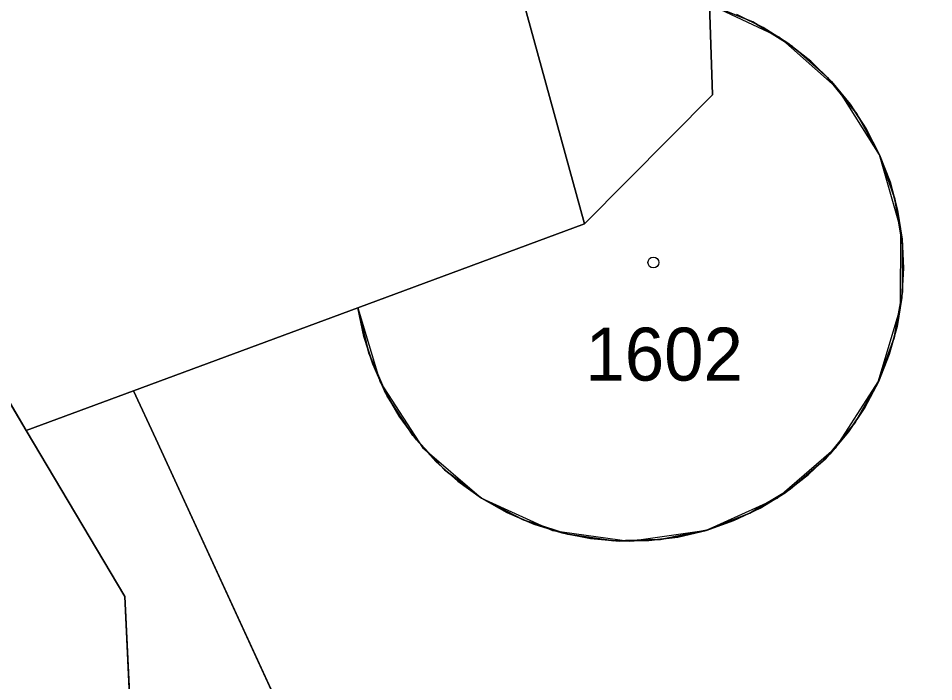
# Model space of a CAD drawing. Extents: x -689422 to -685210, y -987725 to -982160.
# Drawn here: x -686851.02 to -686821.63, y -986076.38 to -986055.09 of the extents above; entities that cross this region are included whole.
import ezdxf

# ---------------------------------------------------------------- set-up
doc = ezdxf.new("R2010")
doc.units = 0
for name, color, linetype in [('KN_Budovy', 7, 'Continuous'), ('KN_Hranice_parcel', 7, 'Continuous'), ('KN_Parcelni cisla', 7, 'Continuous'), ('KN_Polygon parcely', 7, 'Continuous'), ('KN_POZEMKY_OSTATNI PLOCHA', 7, 'Continuous'), ('KN_POZEMKY_ZASTAVENA PLOCHA', 7, 'Continuous'), ('KN_VYUZITI_26_ostatni plocha_jina plocha', 7, 'Continuous'), ('KN_Značky budov', 7, 'Continuous')]:
    doc.layers.add(name, color=color, linetype=linetype)

msp = doc.modelspace()

# ---------------------------------------------------------------- linework, layer by layer
at = {"layer": 'KN_Budovy'}
msp.add_lwpolyline([(-686832.84, -986061.69), (-686840.11, -986064.38), (-686839.393, -986066.771), (-686838.034, -986068.865), (-686836.141, -986070.493), (-686833.868, -986071.525), (-686831.397, -986071.877), (-686828.926, -986071.522), (-686826.654, -986070.487), (-686824.764, -986068.857), (-686823.407, -986066.761), (-686822.693, -986064.369), (-686822.679, -986061.873), (-686823.366, -986059.473), (-686824.698, -986057.362), (-686826.57, -986055.71), (-686828.83, -986054.65), (-686828.73, -986057.55)], close=True, dxfattribs=at)
at = {"layer": 'KN_Hranice_parcel'}
for p, q in [((-686832.84, -986061.69), (-686834.7, -986054.92)), ((-686840.11, -986064.38), (-686832.84, -986061.69)), ((-686847.32, -986067.05), (-686840.11, -986064.38)), ((-686850.76, -986068.32), (-686847.32, -986067.05))]:
    msp.add_line(p, q, dxfattribs=at)
for points in [[(-686870.61, -986025.69), (-686868.3, -986032.99), (-686851.77, -986066.62), (-686850.76, -986068.32)], [(-686829.56, -986033.68), (-686819.97, -986053.48), (-686802.85, -986089.07), (-686798.08, -986100.38), (-686795.58, -986112.39), (-686795.12, -986125.76), (-686795.07, -986127.21), (-686810.61, -986134.99), (-686824, -986116.26), (-686832.82, -986098.54), (-686846.6, -986068.59), (-686847.32, -986067.05)], [(-686828.83, -986054.65), (-686828.73, -986057.55), (-686832.84, -986061.69)], [(-686840.11, -986064.38), (-686839.921, -986065.299), (-686839.636, -986066.193), (-686839.257, -986067.052), (-686838.789, -986067.865), (-686838.237, -986068.624), (-686837.607, -986069.32), (-686836.907, -986069.945), (-686836.145, -986070.491), (-686835.328, -986070.954), (-686834.467, -986071.327), (-686833.571, -986071.606), (-686832.651, -986071.789), (-686831.716, -986071.872), (-686830.778, -986071.856), (-686829.847, -986071.739), (-686828.933, -986071.525), (-686828.048, -986071.214), (-686827.2, -986070.811), (-686826.401, -986070.32), (-686826.385, -986070.308), (-686825.643, -986069.733), (-686824.967, -986069.083), (-686824.364, -986068.364), (-686823.841, -986067.585), (-686823.403, -986066.754), (-686823.057, -986065.882), (-686822.805, -986064.978), (-686822.651, -986064.053), (-686822.596, -986063.116), (-686822.642, -986062.179), (-686822.787, -986061.252), (-686823.029, -986060.345), (-686823.367, -986059.47), (-686823.796, -986058.635), (-686824.311, -986057.851), (-686824.907, -986057.126), (-686825.577, -986056.468), (-686826.313, -986055.886), (-686827.106, -986055.385), (-686827.949, -986054.972)], [(-686850.76, -986068.32), (-686847.6, -986073.65), (-686847.34, -986078.98), (-686823.2, -986123.23), (-686804.15, -986147.33), (-686798.07, -986141.52), (-686785.28, -986146.72)]]:
    msp.add_lwpolyline(points, dxfattribs=at)
at = {"layer": 'KN_Polygon parcely'}
for points in [[(-686877.56, -986012.5), (-686871.66, -986022.36), (-686870.61, -986025.69), (-686845.3, -986016.31), (-686834.7, -986054.92), (-686832.84, -986061.69), (-686828.73, -986057.55), (-686828.83, -986054.65), (-686829.56, -986033.68), (-686837.22, -986017.73), (-686842.32, -985996.83)], [(-686819.73, -985997.27), (-686829.95, -986022.51), (-686829.56, -986033.68), (-686819.97, -986053.48), (-686802.85, -986089.07), (-686798.08, -986100.38), (-686795.58, -986112.39), (-686795.12, -986125.76), (-686795.07, -986127.21), (-686810.61, -986134.99), (-686824, -986116.26), (-686832.82, -986098.54), (-686846.6, -986068.59), (-686847.32, -986067.05), (-686850.76, -986068.32), (-686847.6, -986073.65), (-686847.34, -986078.98), (-686823.2, -986123.23), (-686804.15, -986147.33)], [(-686888.2, -986003.15), (-686875.86, -986025.76), (-686871.82, -986034.55), (-686854.97, -986068.05), (-686851.28, -986075.42), (-686851.27, -986080.31), (-686843.79, -986096.94), (-686837.01, -986112), (-686830.66, -986126.11), (-686808.15, -986151.35), (-686796.6, -986146.54), (-686782.48, -986152.03), (-686785.28, -986146.72), (-686798.07, -986141.52), (-686804.15, -986147.33), (-686823.2, -986123.23), (-686847.34, -986078.98), (-686847.6, -986073.65), (-686850.76, -986068.32), (-686851.77, -986066.62), (-686868.3, -986032.99), (-686870.61, -986025.69), (-686871.66, -986022.36), (-686877.56, -986012.5)], [(-686828.83, -986054.65), (-686828.73, -986057.55), (-686832.84, -986061.69), (-686840.11, -986064.38), (-686839.921, -986065.299), (-686839.636, -986066.193), (-686839.257, -986067.052), (-686838.789, -986067.865), (-686838.237, -986068.624), (-686837.607, -986069.32), (-686836.907, -986069.945), (-686836.145, -986070.491), (-686835.328, -986070.954), (-686834.467, -986071.327), (-686833.571, -986071.606), (-686832.651, -986071.789), (-686831.716, -986071.872), (-686830.778, -986071.856), (-686829.847, -986071.739), (-686828.933, -986071.525), (-686828.048, -986071.214), (-686827.2, -986070.811), (-686826.401, -986070.32), (-686826.385, -986070.308), (-686825.643, -986069.733), (-686824.967, -986069.083), (-686824.364, -986068.364), (-686823.841, -986067.585), (-686823.403, -986066.754), (-686823.057, -986065.882), (-686822.805, -986064.978), (-686822.651, -986064.053), (-686822.596, -986063.116), (-686822.642, -986062.179), (-686822.787, -986061.252), (-686823.029, -986060.345), (-686823.367, -986059.47), (-686823.796, -986058.635), (-686824.311, -986057.851), (-686824.907, -986057.126), (-686825.577, -986056.468), (-686826.313, -986055.886), (-686827.106, -986055.385), (-686827.949, -986054.972)], [(-686827.948, -986054.972), (-686827.106, -986055.385), (-686826.312, -986055.886), (-686825.577, -986056.468), (-686824.907, -986057.126), (-686824.311, -986057.851), (-686823.796, -986058.635), (-686823.367, -986059.469), (-686823.029, -986060.345), (-686822.786, -986061.251), (-686822.641, -986062.179), (-686822.596, -986063.116), (-686822.651, -986064.053), (-686822.805, -986064.978), (-686823.057, -986065.882), (-686823.403, -986066.754), (-686823.84, -986067.585), (-686824.363, -986068.364), (-686824.966, -986069.083), (-686824.98, -986069.098), (-686825.658, -986069.747), (-686826.401, -986070.32), (-686827.201, -986070.811), (-686828.048, -986071.214), (-686828.934, -986071.525), (-686829.847, -986071.74), (-686830.778, -986071.856), (-686831.716, -986071.872), (-686832.651, -986071.789), (-686833.572, -986071.607), (-686834.468, -986071.327), (-686835.329, -986070.954), (-686836.145, -986070.492), (-686836.908, -986069.945), (-686837.608, -986069.32), (-686838.237, -986068.624), (-686838.789, -986067.865), (-686839.257, -986067.052), (-686839.636, -986066.193), (-686839.922, -986065.299), (-686840.11, -986064.38), (-686847.32, -986067.05), (-686846.6, -986068.59), (-686832.82, -986098.54)]]:
    msp.add_lwpolyline(points, dxfattribs=at)
msp.add_lwpolyline([(-686851.77, -986066.62), (-686850.76, -986068.32), (-686847.32, -986067.05), (-686840.11, -986064.38), (-686832.84, -986061.69), (-686834.7, -986054.92), (-686845.3, -986016.31), (-686870.61, -986025.69), (-686868.3, -986032.99)], close=True, dxfattribs=at)
at = {"layer": 'KN_POZEMKY_OSTATNI PLOCHA'}
for p, q in [((-686828.83, -986054.65), (-686828.73, -986057.55)), ((-686827.437, -986055.209), (-686828.83, -986054.65)), ((-686834.7, -986054.92), (-686832.84, -986061.69)), ((-686832.84, -986061.69), (-686834.7, -986054.92)), ((-686826.159, -986055.997), (-686827.437, -986055.209)), ((-686825.034, -986056.99), (-686826.159, -986055.997)), ((-686824.093, -986058.16), (-686825.034, -986056.99)), ((-686828.73, -986057.55), (-686832.84, -986061.69)), ((-686823.366, -986059.473), (-686824.093, -986058.16)), ((-686822.871, -986060.89), (-686823.366, -986059.473)), ((-686822.625, -986062.371), (-686822.871, -986060.89)), ((-686832.84, -986061.69), (-686840.11, -986064.38)), ((-686822.633, -986063.872), (-686822.625, -986062.371)), ((-686822.896, -986065.35), (-686822.633, -986063.872)), ((-686840.11, -986064.38), (-686847.32, -986067.05)), ((-686847.32, -986067.05), (-686840.11, -986064.38)), ((-686840.11, -986064.38), (-686839.761, -986065.84)), ((-686823.407, -986066.761), (-686822.896, -986065.35)), ((-686839.761, -986065.84), (-686839.17, -986067.219)), ((-686850.76, -986068.32), (-686851.77, -986066.62)), ((-686851.77, -986066.62), (-686850.76, -986068.32)), ((-686824.15, -986068.066), (-686823.407, -986066.761)), ((-686847.32, -986067.05), (-686850.76, -986068.32)), ((-686850.76, -986068.32), (-686847.32, -986067.05)), ((-686847.32, -986067.05), (-686846.6, -986068.59)), ((-686846.6, -986068.59), (-686847.32, -986067.05)), ((-686839.17, -986067.219), (-686838.352, -986068.478)), ((-686825.103, -986069.225), (-686824.15, -986068.066)), ((-686850.76, -986068.32), (-686847.6, -986073.65)), ((-686847.6, -986073.65), (-686850.76, -986068.32)), ((-686838.352, -986068.478), (-686837.333, -986069.58)), ((-686846.6, -986068.59), (-686832.82, -986098.54)), ((-686832.82, -986098.54), (-686846.6, -986068.59)), ((-686826.24, -986070.205), (-686825.103, -986069.225)), ((-686837.333, -986069.58), (-686836.141, -986070.493)), ((-686827.527, -986070.978), (-686826.24, -986070.205)), ((-686836.141, -986070.493), (-686834.812, -986071.19)), ((-686834.812, -986071.19), (-686833.383, -986071.651)), ((-686828.926, -986071.522), (-686827.527, -986070.978)), ((-686833.383, -986071.651), (-686831.897, -986071.863)), ((-686830.397, -986071.82), (-686828.926, -986071.522)), ((-686831.897, -986071.863), (-686830.397, -986071.82)), ((-686847.6, -986073.65), (-686847.34, -986078.98)), ((-686847.34, -986078.98), (-686847.6, -986073.65))]:
    msp.add_line(p, q, dxfattribs=at)
at = {"layer": 'KN_POZEMKY_ZASTAVENA PLOCHA'}
for p, q in [((-686828.73, -986057.55), (-686828.83, -986054.65)), ((-686828.83, -986054.65), (-686827.437, -986055.209)), ((-686827.437, -986055.209), (-686826.159, -986055.997)), ((-686826.159, -986055.997), (-686825.034, -986056.99)), ((-686825.034, -986056.99), (-686824.094, -986058.16)), ((-686832.84, -986061.69), (-686828.73, -986057.55)), ((-686824.094, -986058.16), (-686823.366, -986059.473)), ((-686823.366, -986059.473), (-686822.871, -986060.89)), ((-686822.871, -986060.89), (-686822.625, -986062.371)), ((-686840.11, -986064.38), (-686832.84, -986061.69)), ((-686822.625, -986062.371), (-686822.633, -986063.872)), ((-686822.633, -986063.872), (-686822.896, -986065.35)), ((-686839.761, -986065.84), (-686840.11, -986064.38)), ((-686840.11, -986064.38), (-686840.11, -986064.38)), ((-686822.896, -986065.35), (-686823.407, -986066.761)), ((-686839.17, -986067.219), (-686839.761, -986065.84)), ((-686823.407, -986066.761), (-686824.15, -986068.066)), ((-686838.352, -986068.478), (-686839.17, -986067.219)), ((-686824.15, -986068.066), (-686825.103, -986069.225)), ((-686837.333, -986069.58), (-686838.352, -986068.478)), ((-686825.103, -986069.225), (-686826.24, -986070.205)), ((-686836.141, -986070.493), (-686837.333, -986069.58)), ((-686826.24, -986070.205), (-686827.527, -986070.978)), ((-686834.812, -986071.19), (-686836.141, -986070.493)), ((-686833.383, -986071.651), (-686834.812, -986071.19)), ((-686827.527, -986070.978), (-686828.926, -986071.522)), ((-686831.897, -986071.863), (-686833.383, -986071.651)), ((-686828.926, -986071.522), (-686830.397, -986071.82)), ((-686830.397, -986071.82), (-686831.897, -986071.863))]:
    msp.add_line(p, q, dxfattribs=at)
at = {"layer": 'KN_VYUZITI_26_ostatni plocha_jina plocha'}
for p, q in [((-686828.83, -986054.65), (-686828.73, -986057.55)), ((-686827.437, -986055.209), (-686828.83, -986054.65)), ((-686834.7, -986054.92), (-686832.84, -986061.69)), ((-686832.84, -986061.69), (-686834.7, -986054.92)), ((-686826.159, -986055.997), (-686827.437, -986055.209)), ((-686825.034, -986056.99), (-686826.159, -986055.997)), ((-686824.093, -986058.16), (-686825.034, -986056.99)), ((-686828.73, -986057.55), (-686832.84, -986061.69)), ((-686823.366, -986059.473), (-686824.093, -986058.16)), ((-686822.871, -986060.89), (-686823.366, -986059.473)), ((-686822.625, -986062.371), (-686822.871, -986060.89)), ((-686832.84, -986061.69), (-686840.11, -986064.38)), ((-686822.633, -986063.872), (-686822.625, -986062.371)), ((-686822.896, -986065.35), (-686822.633, -986063.872)), ((-686840.11, -986064.38), (-686847.32, -986067.05)), ((-686847.32, -986067.05), (-686840.11, -986064.38)), ((-686840.11, -986064.38), (-686839.761, -986065.84)), ((-686823.407, -986066.761), (-686822.896, -986065.35)), ((-686839.761, -986065.84), (-686839.17, -986067.219)), ((-686850.76, -986068.32), (-686851.77, -986066.62)), ((-686851.77, -986066.62), (-686850.76, -986068.32)), ((-686824.15, -986068.066), (-686823.407, -986066.761)), ((-686847.32, -986067.05), (-686850.76, -986068.32)), ((-686850.76, -986068.32), (-686847.32, -986067.05)), ((-686847.32, -986067.05), (-686846.6, -986068.59)), ((-686846.6, -986068.59), (-686847.32, -986067.05)), ((-686839.17, -986067.219), (-686838.352, -986068.478)), ((-686825.103, -986069.225), (-686824.15, -986068.066)), ((-686850.76, -986068.32), (-686847.6, -986073.65)), ((-686847.6, -986073.65), (-686850.76, -986068.32)), ((-686838.352, -986068.478), (-686837.333, -986069.58)), ((-686846.6, -986068.59), (-686832.82, -986098.54)), ((-686832.82, -986098.54), (-686846.6, -986068.59)), ((-686826.24, -986070.205), (-686825.103, -986069.225)), ((-686837.333, -986069.58), (-686836.141, -986070.493)), ((-686827.527, -986070.978), (-686826.24, -986070.205)), ((-686836.141, -986070.493), (-686834.812, -986071.19)), ((-686834.812, -986071.19), (-686833.383, -986071.651)), ((-686828.926, -986071.522), (-686827.527, -986070.978)), ((-686833.383, -986071.651), (-686831.897, -986071.863)), ((-686830.397, -986071.82), (-686828.926, -986071.522)), ((-686831.897, -986071.863), (-686830.397, -986071.82)), ((-686847.6, -986073.65), (-686847.34, -986078.98)), ((-686847.34, -986078.98), (-686847.6, -986073.65))]:
    msp.add_line(p, q, dxfattribs=at)
at = {"layer": 'KN_Značky budov'}
msp.add_circle((-686830.627, -986062.929), 0.175, dxfattribs=at)

# ---------------------------------------------------------------- texts
at = {"layer": 'KN_Parcelni cisla'}
msp.add_text('1602', height=1.7, dxfattribs=at).set_placement((-686832.81, -986066.72))

doc.saveas('drawing.dxf')
